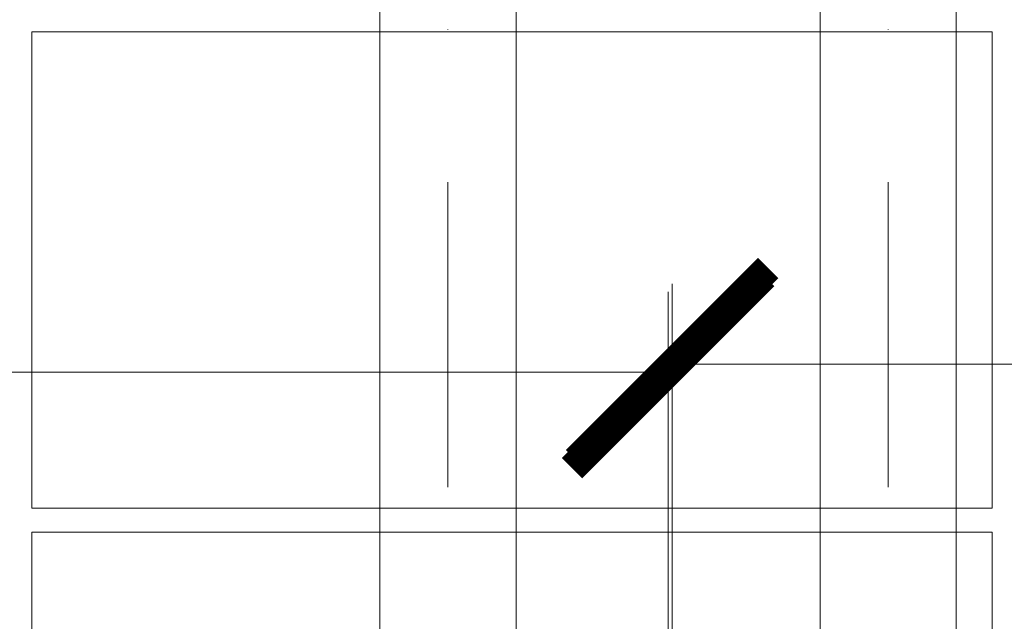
# Model space of a CAD drawing. Header units: millimetres. Extents: x -725694 to 5289369, y -1488057 to 2187451.
# Tile 591 of 656: x 377465 to 378695, y 150679 to 151430. Entities that reach past the tile are written whole.
import ezdxf

# ---------------------------------------------------------------- set-up
doc = ezdxf.new("R2010")
doc.units = ezdxf.units.MM
doc.linetypes.add('CENTERX2', pattern=[101.6, 63.5, -12.7, 12.7, -12.7])
doc.linetypes.add('DASHDOT', pattern=[25.4, 12.7, -6.35, 0, -6.35])
doc.layers.get('Defpoints').update_dxf_attribs({"color": 8})
for name, color, linetype, lineweight in [('A99_FVE', 30, 'Continuous', 5), ('A99_N_koty-200', 5, 'Continuous', 5), ('A99_N_koty-200 @ 200', 5, 'Continuous', 5), ('A99_S_osy', 1, 'CENTERX2', 5)]:
    doc.layers.add(name, color=color, linetype=linetype, lineweight=lineweight)
doc.styles.add('A99_kota', font='isocpeur.ttf', dxfattribs={"height": 2})
doc.dimstyles.new('A99_kota_200 new', dxfattribs={"dimscale": 200, "dimtxt": 2, "dimasz": 1.2, "dimexe": 0.5, "dimexo": 1.5, "dimgap": 0.3, "dimtad": 1, "dimdec": 0, "dimzin": 3, "dimdsep": 46, "dimtxsty": 'A99_kota', "dimblk": 'ARCHTICK', "dimcen": 2.5, "dimazin": 2, "dimtfac": 0.75, "dimtdec": 0, "dimtmove": 2, "dimatfit": 0, "dimfxl": 0, "dimtolj": 1, "dimtzin": 0, "dimlwd": 5, "dimlwe": 5, "dimarcsym": 0})

# ---------------------------------------------------------------- blocks, each defined once
blk = doc.blocks.new('_ArchTick')
at = {"color": 0, "linetype": 'ByBlock', "const_width": 0.15}
blk.add_lwpolyline([(-0.5, -0.5), (0.5, 0.5)], dxfattribs=at)
blk = doc.blocks.new('*D4893')
at = {"layer": 'A99_N_koty-200', "color": 0, "linetype": 'Continuous', "lineweight": 5, "ltscale": 10, "transparency": 16777216}
for p, q in [((330000, 150190), (330000, 151090)), ((378275, 150190), (378275, 151090)), ((330000, 150990), (378275, 150990))]:
    blk.add_line(p, q, dxfattribs=at)
at = {"layer": 'Defpoints', "color": 0, "linetype": 'Continuous', "lineweight": 0, "ltscale": 10, "transparency": 16777216}
for p in [(378275, 150990), (330000, 148920), (378275, 148920)]:
    blk.add_point(p, dxfattribs=at)
at = {"layer": 'A99_N_koty-200', "color": 0, "linetype": 'Continuous', "lineweight": 5, "ltscale": 10, "transparency": 16777216, "xscale": 240, "yscale": 240, "zscale": 240, "rotation": 180}
blk.add_blockref('_ArchTick', (330000, 150990), dxfattribs=at)
at = {"layer": 'A99_N_koty-200', "color": 0, "linetype": 'Continuous', "lineweight": 5, "ltscale": 10, "transparency": 16777216, "xscale": 240, "yscale": 240, "zscale": 240}
blk.add_blockref('_ArchTick', (378275, 150990), dxfattribs=at)
at = {"layer": 'A99_N_koty-200', "color": 0, "linetype": 'Continuous', "ltscale": 10, "transparency": 16777216, "insert": (354778.8, 151330), "char_height": 400, "attachment_point": 5, "style": 'A99_kota'}
blk.add_mtext('\\A1;48275', dxfattribs=at)
blk = doc.blocks.new('*D4901')
at = {"layer": 'A99_N_koty-200', "color": 0, "linetype": 'Continuous', "lineweight": 5, "ltscale": 10, "transparency": 16777216}
for p, q in [((378280, 150200), (378280, 151100)), ((415495, 150200), (415495, 151100)), ((378280, 151000), (415495, 151000))]:
    blk.add_line(p, q, dxfattribs=at)
at = {"layer": 'Defpoints', "color": 0, "linetype": 'Continuous', "lineweight": 0, "ltscale": 10, "transparency": 16777216}
for p in [(415495, 151000), (378280, 148920), (415495, 148920)]:
    blk.add_point(p, dxfattribs=at)
at = {"layer": 'A99_N_koty-200', "color": 0, "linetype": 'Continuous', "lineweight": 5, "ltscale": 10, "transparency": 16777216, "xscale": 240, "yscale": 240, "zscale": 240, "rotation": 180}
blk.add_blockref('_ArchTick', (378280, 151000), dxfattribs=at)
at = {"layer": 'A99_N_koty-200', "color": 0, "linetype": 'Continuous', "lineweight": 5, "ltscale": 10, "transparency": 16777216, "xscale": 240, "yscale": 240, "zscale": 240}
blk.add_blockref('_ArchTick', (415495, 151000), dxfattribs=at)
at = {"layer": 'A99_N_koty-200', "color": 0, "linetype": 'Continuous', "ltscale": 10, "transparency": 16777216, "insert": (396887.5, 151260), "char_height": 400, "attachment_point": 5, "style": 'A99_kota'}
blk.add_mtext('\\A1;37215', dxfattribs=at)
blk = doc.blocks.new('*U6132')
at = {"layer": 'A99_N_koty-200 @ 200', "linetype": 'Continuous', "ltscale": 10}
dim = blk.add_linear_dim(base=(378275, 150990), p1=(330000, 148920), p2=(378275, 148920), dimstyle='A99_kota_200 new', override={"dimscale": 200, "dimtix": 1, "dimtofl": 1, "dimtmove": 2, "dimatfit": 3}, dxfattribs=at)
dim.commit()
dim.dimension.update_dxf_attribs({"geometry": '*D4893', "text_midpoint": (354778.8, 151330), "dimtype": 128})
blk = doc.blocks.new('*U6133')
at = {"layer": 'A99_N_koty-200 @ 200', "linetype": 'Continuous', "ltscale": 10}
dim = blk.add_linear_dim(base=(415495, 151000), p1=(378280, 148920), p2=(415495, 148920), dimstyle='A99_kota_200 new', override={"dimscale": 200, "dimtix": 1, "dimtofl": 1, "dimtmove": 2, "dimatfit": 3}, dxfattribs=at)
dim.commit()
dim.dimension.update_dxf_attribs({"geometry": '*D4901', "text_midpoint": (396887.5, 151260)})

msp = doc.modelspace()

# ---------------------------------------------------------------- linework, layer by layer
at = {"layer": 'A99_FVE', "linetype": 'Continuous', "lineweight": 15, "ltscale": 2}
for points in [[(377915, 155305), (378085, 155305), (378085, 149540), (377915, 149540)], [(378465, 155305), (378635, 155305), (378635, 149540), (378465, 149540)]]:
    msp.add_lwpolyline(points, close=True, dxfattribs=at)
at = {"layer": 'A99_FVE', "lineweight": 5, "ltscale": 2}
for points in [[(378680, 150820), (378680, 151415), (377480, 151415), (377480, 150820)], [(378680, 150195), (378680, 150790), (377480, 150790), (377480, 150195)]]:
    msp.add_lwpolyline(points, close=True, dxfattribs=at)
at = {"layer": 'A99_S_osy', "linetype": 'DASHDOT', "lineweight": 5, "ltscale": 30}
for points in [[(378000, 250300), (378000, 146890)], [(378550, 250300), (378550, 146890)]]:
    msp.add_lwpolyline(points, dxfattribs=at)

# ---------------------------------------------------------------- block references
at = {"layer": 'A99_N_koty-200', "color": 3, "linetype": 'Continuous', "lineweight": 0}
for name in ['*U6132', '*U6133']:
    msp.add_blockref(name, (0, 0), dxfattribs=at)

doc.saveas('drawing.dxf')
